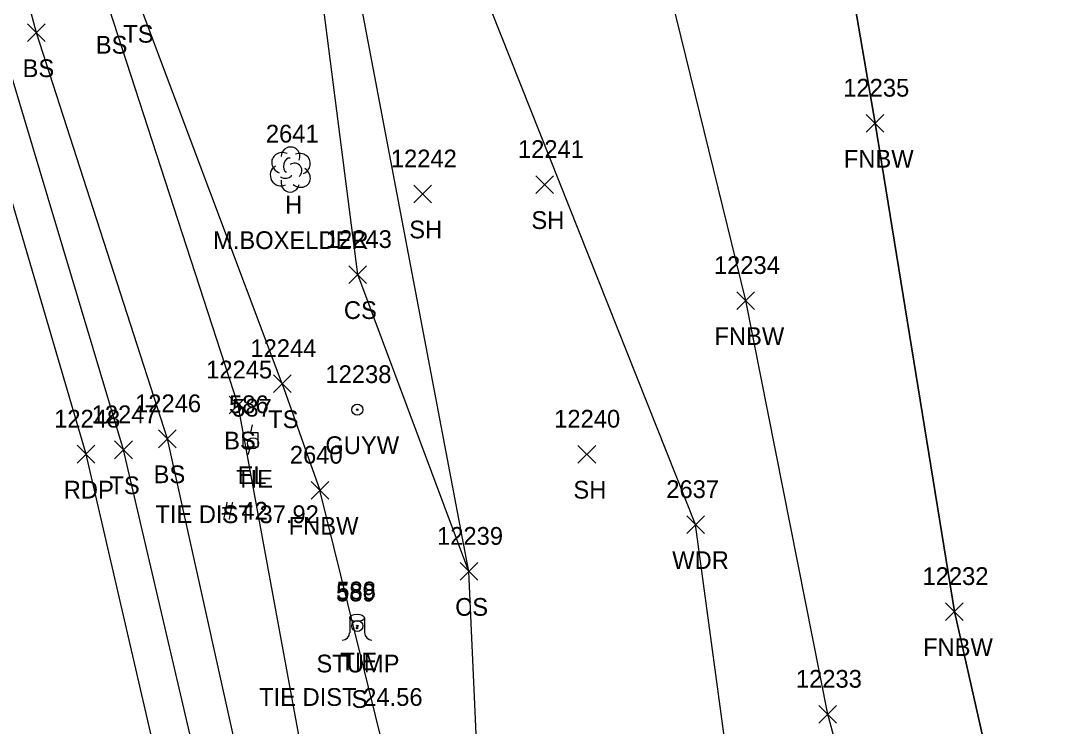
# Model space of a CAD drawing. Extents: x 1439173 to 1457902, y 641926 to 659889.
# Drawn here: x 1447809.3 to 1447927.7, y 649520.9 to 649600.4 of the extents above; entities that cross this region are included whole.
import ezdxf

# ---------------------------------------------------------------- set-up
doc = ezdxf.new("R2010")
doc.units = 0
for name, color, linetype in [('C_A', 7, 'Continuous'), ('C_C', 7, 'Continuous'), ('C_I', 7, 'Continuous'), ('CBP', 7, 'Continuous'), ('L_A', 7, 'Continuous'), ('L_C', 7, 'Continuous'), ('L_I', 7, 'Continuous'), ('L_TIC', 7, 'Continuous'), ('LAWA', 7, 'Continuous'), ('LELB', 7, 'Continuous'), ('LFNC', 7, 'Continuous'), ('LSOGP', 7, 'Continuous'), ('LTD', 7, 'Continuous'), ('LTS', 7, 'Continuous'), ('P_A', 7, 'Continuous'), ('P_I', 7, 'Continuous'), ('P_TIC', 7, 'Continuous'), ('PET', 7, 'Continuous'), ('U_A', 7, 'Continuous'), ('U_C', 7, 'Continuous'), ('U_I', 7, 'Continuous'), ('UEPT', 7, 'Continuous'), ('UPGW', 7, 'Continuous')]:
    doc.layers.add(name, color=color, linetype=linetype)

msp = doc.modelspace()

# ---------------------------------------------------------------- linework, layer by layer
at = {"layer": 'CBP'}
for centre, radius in [((1447835.5, 649552.86), 0.625), ((1447835.5, 649552.86), 0.0833), ((1447847.24, 649532.27), 0.625), ((1447847.24, 649532.27), 0.0833)]:
    msp.add_circle(centre, radius, dxfattribs=at)
at = {"layer": 'L_TIC'}
for points in [[(1447810.08, 649598.11), (1447812.08, 649600.11)], [(1447812.08, 649598.11), (1447810.08, 649600.11)], [(1447904.6, 649587.91), (1447906.6, 649589.91)], [(1447906.6, 649587.91), (1447904.6, 649589.91)], [(1447867.37, 649581), (1447869.37, 649583)], [(1447869.37, 649581), (1447867.37, 649583)], [(1447853.61, 649579.94), (1447855.61, 649581.94)], [(1447855.61, 649579.94), (1447853.61, 649581.94)], [(1447846.29, 649570.86), (1447848.29, 649572.86)], [(1447848.29, 649570.86), (1447846.29, 649572.86)], [(1447890.02, 649567.93), (1447892.02, 649569.93)], [(1447892.02, 649567.93), (1447890.02, 649569.93)], [(1447837.79, 649558.57), (1447839.79, 649560.57)], [(1447839.79, 649558.57), (1447837.79, 649560.57)], [(1447832.8, 649556.16), (1447834.8, 649558.16)], [(1447834.8, 649556.16), (1447832.8, 649558.16)], [(1447824.85, 649552.36), (1447826.85, 649554.36)], [(1447826.85, 649552.36), (1447824.85, 649554.36)], [(1447819.9, 649551.12), (1447821.9, 649553.12)], [(1447821.9, 649551.12), (1447819.9, 649553.12)], [(1447872.11, 649550.62), (1447874.11, 649552.62)], [(1447874.11, 649550.62), (1447872.11, 649552.62)], [(1447842.03, 649546.56), (1447844.03, 649548.56)], [(1447844.03, 649546.56), (1447842.03, 649548.56)], [(1447884.37, 649542.69), (1447886.37, 649544.69)], [(1447886.37, 649542.69), (1447884.37, 649544.69)], [(1447858.83, 649537.42), (1447860.83, 649539.42)], [(1447860.83, 649537.42), (1447858.83, 649539.42)], [(1447913.53, 649532.89), (1447915.53, 649534.89)], [(1447915.53, 649532.89), (1447913.53, 649534.89)], [(1447899.26, 649521.32), (1447901.26, 649523.32)], [(1447901.26, 649521.32), (1447899.26, 649523.32)]]:
    msp.add_lwpolyline(points, dxfattribs=at)
at = {"layer": 'LAWA'}
msp.add_lwpolyline([(1447907.31, 649462.66), (1447882.46, 649474.41), (1447889.46, 649513.5), (1447885.37, 649543.69), (1447859.08, 649609.9), (1447842.8, 649628.03), (1447848.14, 649677.06), (1447846.21, 649716.48)], dxfattribs=at)
at = {"layer": 'LELB'}
for points in [[(1447880.13, 649239.76), (1447875.85, 649278.11), (1447869.91, 649316.47), (1447864.43, 649354.84), (1447857.47, 649403.89), (1447849.64, 649447.67), (1447838.99, 649494.14), (1447825.85, 649553.36), (1447811.08, 649599.11), (1447797.18, 649651.08), (1447779.23, 649693.18), (1447759.75, 649741.89)], [(1447876.53, 649239.49), (1447871.37, 649277.35), (1447866.11, 649316.09), (1447860.32, 649354.49), (1447852.86, 649403.04), (1447844.28, 649446.07), (1447834.7, 649493.13), (1447820.9, 649552.12), (1447807.24, 649597.79), (1447790.92, 649649.39), (1447774.29, 649691.46), (1447755.02, 649740.49)], [(1447873.59, 649452.55), (1447861.55, 649500.13), (1447859.83, 649538.42), (1447847.29, 649571.86), (1447842.56, 649608.77), (1447826.74, 649658.6)], [(1447883.81, 649240.7), (1447880.79, 649279.34), (1447873.49, 649316.8), (1447868.18, 649355.83), (1447860.86, 649404.8), (1447858.11, 649449.35), (1447845.04, 649496.1), (1447833.8, 649557.16), (1447819.33, 649601.75), (1447806.6, 649653.51)], [(1447838.79, 649559.57), (1447822.46, 649602.99), (1447806.6, 649653.51)], [(1447859.83, 649538.42), (1447842.8, 649628.03)], [(1447838.79, 649559.57), (1447843.03, 649547.56)]]:
    msp.add_lwpolyline(points, dxfattribs=at)
at = {"layer": 'LFNC'}
for points in [[(1447906.7, 649498.5), (1447900.26, 649522.32), (1447891.02, 649568.93), (1447878.05, 649621.9), (1447866.97, 649668.6), (1447857.32, 649718.69), (1447847.14, 649760.71), (1447834.46, 649819.36), (1447829.59, 649850.37)], [(1447926.67, 649474.66), (1447920.48, 649507.61), (1447914.53, 649533.89), (1447905.6, 649588.91), (1447895.73, 649646.4)], [(1447861.57, 649448.19), (1447856.43, 649480.18), (1447851.66, 649512.6), (1447843.03, 649547.56)]]:
    msp.add_lwpolyline(points, dxfattribs=at)
at = {"layer": 'LSOGP'}
msp.add_lwpolyline([(1447847.14, 649760.71), (1447857.32, 649718.69), (1447895.73, 649646.4), (1447905.6, 649588.91), (1447914.53, 649533.89), (1447920.47, 649507.61), (1447926.68, 649474.66), (1447920.66, 649437.23), (1447925.87, 649412.3), (1447940.52, 649369.76), (1447945.83, 649367.2), (1447953.24, 649337.09), (1447957.16, 649312.18), (1447952.88, 649293.37), (1447953.05, 649250.92), (1447984.3, 649209.81), (1447993.28, 649210.86), (1448020.76, 649217.12), (1448027.22, 649216.63), (1448033.68, 649216.15), (1448048.31, 649230.45), (1448058.19, 649153.22), (1448058.94, 649125), (1448061.1, 649106.84)], dxfattribs=at)
at = {"layer": 'LTD'}
msp.add_line((1447839.68, 649583.74), (1447839.68, 649583.74), dxfattribs=at)
msp.add_line((1447839.68, 649583.74), (1447839.68, 649583.74), dxfattribs=at)
msp.add_arc((1447839.72, 649585.18), 1.05, 335.5272, 180.9563, dxfattribs=at)
for centre, major_axis, ratio, start_param, end_param in [((1447838.89, 649584.41), (1.21, -0.51), 0.895232, 1.570796, 4.712389), ((1447839.47, 649584.2), (-0.208, -0.792), 0.645439, 3.141593, 6.283185), ((1447840.72, 649584.33), (-1.14, -0.48), 0.949671, 1.570796, 4.712389), ((1447838.59, 649583.03), (0.58, -1.04), 0.959034, 3.141593, 6.283185), ((1447840.18, 649583.58), (-0.5, 0.667), 0.989748, 3.141593, 6.283185), ((1447840.68, 649582.91), (-1.09, 0.79), 0.841452, 1.570796, 4.712389), ((1447839.68, 649582.24), (0.26, 1.06), 0.942809, 1.570796, 4.712389), ((1447839.22, 649582.99), (-0.625, -0.083), 0.423636, 0, 3.141593)]:
    msp.add_ellipse(centre, major_axis=major_axis, ratio=ratio, start_param=start_param, end_param=end_param, dxfattribs=at)
at = {"layer": 'LTS'}
for p, q in [((1447846.39, 649533.18), (1447846.39, 649531.51)), ((1447848.05, 649533.01), (1447848.05, 649533.18)), ((1447848.05, 649533.18), (1447848.05, 649531.51)), ((1447847.22, 649532.04), (1447847.22, 649532.04)), ((1447847.22, 649532.04), (1447847.22, 649532.04)), ((1447847.22, 649532.01), (1447847.22, 649532.01))]:
    msp.add_line(p, q, dxfattribs=at)
msp.add_circle((1447847.22, 649532.04), 0.0833, dxfattribs=at)
for centre, start, end in [((1447845.55, 649531.51), 270, 360), ((1447848.89, 649531.51), 180, 270)]:
    msp.add_arc(centre, 0.833, start, end, dxfattribs=at)
msp.add_ellipse((1447847.22, 649533.18), major_axis=(-0.833, 0), ratio=0.5, dxfattribs=at)
at = {"layer": 'P_TIC'}
for points in [[(1447815.67, 649550.63), (1447817.67, 649552.63)], [(1447817.67, 649550.63), (1447815.67, 649552.63)]]:
    msp.add_lwpolyline(points, dxfattribs=at)
at = {"layer": 'PET'}
msp.add_lwpolyline([(1447871.78, 649238.56), (1447866.81, 649277.49), (1447861.78, 649315.79), (1447855.78, 649353.42), (1447847.68, 649401.96), (1447840.08, 649445.24), (1447830.55, 649491.73), (1447816.67, 649551.63), (1447803.46, 649596.57), (1447786.54, 649647.62), (1447770.26, 649690.21), (1447751.9, 649738.85)], dxfattribs=at)
at = {"layer": 'UEPT'}
for p, q in [((1447834.38, 649552.42), (1447834.38, 649554.08)), ((1447834.38, 649554.08), (1447836.04, 649554.08)), ((1447835.38, 649554.92), (1447835.21, 649554.08)), ((1447836.04, 649554.08), (1447836.04, 649552.42)), ((1447835.21, 649553.25), (1447835.21, 649553.25)), ((1447836.04, 649552.42), (1447834.38, 649552.42)), ((1447834.96, 649551.58), (1447835.21, 649552.42))]:
    msp.add_line(p, q, dxfattribs=at)
at = {"layer": 'UPGW'}
for radius in [0.625, 0.0833]:
    msp.add_circle((1447847.24, 649556.64), radius, dxfattribs=at)

# ---------------------------------------------------------------- texts
at = {"layer": 'C_A'}
for p in [(1447833.58, 649547.86), (1447845.32, 649527.27)]:
    msp.add_text('TIE', height=2, dxfattribs=at).set_placement(p)
at = {"layer": 'C_C'}
for s, p in [('TIE DIST 37.92', (1447824.48, 649543.86)), ('TIE DIST 24.56', (1447836.17, 649523.27))]:
    msp.add_text(s, height=2, dxfattribs=at).set_placement(p)
at = {"layer": 'C_I'}
for s, p in [('587', (1447833.14, 649555.86)), ('588', (1447844.88, 649535.27))]:
    msp.add_text(s, height=2, dxfattribs=at).set_placement(p)
at = {"layer": 'L_A'}
for s, p in [('TS', (1447820.87, 649597.99)), ('BS', (1447817.77, 649596.75)), ('BS', (1447809.52, 649594.11)), ('FNBW', (1447902.07, 649583.91)), ('H', (1447839.11, 649578.74)), ('SH', (1447866.86, 649577)), ('SH', (1447853.1, 649575.94)), ('CS', (1447845.73, 649566.86)), ('FNBW', (1447887.49, 649563.93)), ('TS', (1447837.2, 649554.57)), ('BS', (1447832.24, 649552.16)), ('BS', (1447824.29, 649548.36)), ('TS', (1447819.31, 649547.12)), ('SH', (1447871.6, 649546.62)), ('FNBW', (1447839.51, 649542.56)), ('WDR', (1447882.73, 649538.69)), ('CS', (1447858.27, 649533.42)), ('FNBW', (1447911, 649528.89)), ('STUMP', (1447842.64, 649527.04))]:
    msp.add_text(s, height=2, dxfattribs=at).set_placement(p)
at = {"layer": 'L_C'}
for s, p in [('M.BOXELDER', (1447830.98, 649574.74)), ('S', (1447846.6, 649523.04))]:
    msp.add_text(s, height=2, dxfattribs=at).set_placement(p)
at = {"layer": 'L_I'}
for s, p in [('12235', (1447902.01, 649591.91)), ('2641', (1447836.94, 649586.74)), ('12241', (1447865.35, 649585)), ('12242', (1447851.02, 649583.94)), ('12243', (1447843.7, 649574.86)), ('12234', (1447887.43, 649571.93)), ('12244', (1447835.2, 649562.57)), ('12245', (1447830.21, 649560.16)), ('12246', (1447822.2, 649556.36)), ('12247', (1447817.31, 649555.12)), ('12240', (1447869.43, 649554.62)), ('2640', (1447839.64, 649550.56)), ('2637', (1447882.06, 649546.69)), ('12239', (1447856.23, 649541.42)), ('12232', (1447910.94, 649536.89)), ('589', (1447844.84, 649535.04)), ('12233', (1447896.67, 649525.32))]:
    msp.add_text(s, height=2, dxfattribs=at).set_placement(p)
at = {"layer": 'P_A'}
msp.add_text('RDP', height=2, dxfattribs=at).set_placement((1447814.16, 649546.63))
at = {"layer": 'P_I'}
msp.add_text('12248', height=2, dxfattribs=at).set_placement((1447813.08, 649554.63))
at = {"layer": 'U_A'}
for s, p in [('GUYW', (1447843.64, 649551.64)), ('EL', (1447833.75, 649548.25))]:
    msp.add_text(s, height=2, dxfattribs=at).set_placement(p)
at = {"layer": 'U_C'}
msp.add_text('# 42', height=2, dxfattribs=at).set_placement((1447831.95, 649544.25))
at = {"layer": 'U_I'}
for s, p in [('12238', (1447843.65, 649559.64)), ('586', (1447832.79, 649556.25))]:
    msp.add_text(s, height=2, dxfattribs=at).set_placement(p)

doc.saveas('drawing.dxf')
